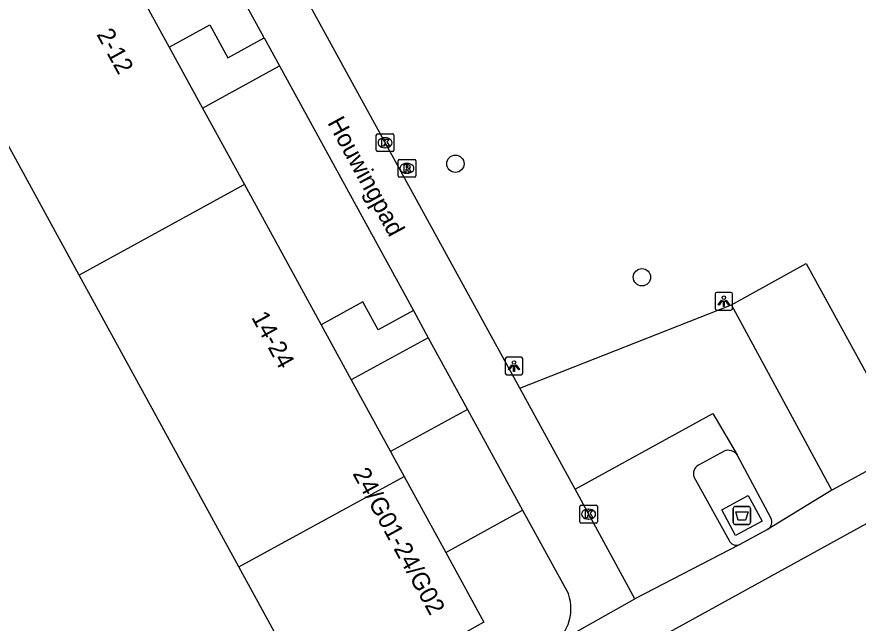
# Model space of a CAD drawing. Extents: x 158087 to 159494, y 382905 to 383981.
# Drawn here: x 159127.71 to 159175.31, y 383410.72 to 383445 of the extents above; entities that cross this region are included whole.
import ezdxf

# ---------------------------------------------------------------- set-up
doc = ezdxf.new("R2010")
doc.units = 0
for name, color, linetype in [('IMGEO_Afval_apart_plaats', 7, 'Continuous'), ('IMGEO_Boom', 7, 'Continuous'), ('IMGEO_Kolk', 7, 'Continuous'), ('IMGEO_Lichtpunt', 7, 'Continuous'), ('IMGEO_Openbare_ruimte_label', 7, 'Continuous'), ('IMGEO_Pand', 7, 'Continuous'), ('IMGEO_Pand_nummerreeks', 7, 'Continuous'), ('IMGEO_Parkeervlak_open', 7, 'Continuous'), ('IMGEO_Rijbaan_lokaal_open', 7, 'Continuous'), ('IMGEO_Rioolput', 7, 'Continuous'), ('IMGEO_Voetpad_gesloten', 7, 'Continuous'), ('IMGEO_Voetpad_open', 7, 'Continuous')]:
    doc.layers.add(name, color=color, linetype=linetype)

msp = doc.modelspace()

# ---------------------------------------------------------------- linework, layer by layer
at = {"layer": 'IMGEO_Afval_apart_plaats'}
for p, q in [((159168.238, 383416.406), (159168.238, 383417.206)), ((159168.238, 383417.206), (159168.238, 383416.406)), ((159168.338, 383417.306), (159169.128, 383417.306)), ((159169.128, 383417.306), (159168.338, 383417.306)), ((159169.228, 383417.206), (159169.228, 383416.406)), ((159169.228, 383416.406), (159169.228, 383417.206)), ((159169.128, 383416.306), (159168.338, 383416.306)), ((159168.338, 383416.306), (159169.128, 383416.306))]:
    msp.add_line(p, q, dxfattribs=at)
msp.add_lwpolyline([(159168.381, 383417.02), (159169.085, 383417.02), (159168.936, 383416.55), (159168.53, 383416.55), (159168.381, 383417.02)], dxfattribs=at)
for centre, start, end in [((159168.338, 383417.206), 90, 180), ((159168.338, 383417.206), 90, 180), ((159169.128, 383417.206), 0, 90), ((159169.128, 383417.206), 360, 90), ((159168.338, 383416.406), 180, 270), ((159168.338, 383416.406), 180, 270), ((159169.128, 383416.406), 270, 0), ((159169.128, 383416.406), 270, 0)]:
    msp.add_arc(centre, 0.1, start, end, dxfattribs=at)
at = {"layer": 'IMGEO_Boom'}
for centre in [(159152.525, 383436.688), (159163.079, 383430.278)]:
    msp.add_circle(centre, 0.489, dxfattribs=at)
at = {"layer": 'IMGEO_Kolk'}
for p, q in [((159148.047, 383437.452), (159148.047, 383438.304)), ((159148.122, 383438.378), (159148.974, 383438.378)), ((159149.048, 383438.304), (159149.048, 383437.452)), ((159148.535, 383438.158), (159148.56, 383438.158)), ((159148.974, 383437.378), (159148.122, 383437.378)), ((159148.558, 383437.598), (159148.533, 383437.598)), ((159159.632, 383417.382), (159160.484, 383417.382)), ((159159.557, 383416.456), (159159.557, 383417.308)), ((159160.045, 383417.162), (159160.07, 383417.162)), ((159160.558, 383417.308), (159160.558, 383416.456)), ((159160.484, 383416.382), (159159.632, 383416.382)), ((159160.068, 383416.602), (159160.043, 383416.602))]:
    msp.add_line(p, q, dxfattribs=at)
for points in [[(159148.047, 383437.452), (159148.047, 383438.304)], [(159148.122, 383438.378), (159148.974, 383438.378)], [(159149.048, 383438.304), (159149.048, 383437.452)], [(159148.368, 383438.078), (159148.491, 383438.078), (159148.491, 383437.927), (159148.621, 383438.078), (159148.785, 383438.078), (159148.639, 383437.927), (159148.792, 383437.678), (159148.64, 383437.678), (159148.555, 383437.842), (159148.491, 383437.775), (159148.491, 383437.678), (159148.368, 383437.678), (159148.368, 383438.078)], [(159148.974, 383437.378), (159148.122, 383437.378)], [(159159.632, 383417.382), (159160.484, 383417.382)], [(159159.557, 383416.456), (159159.557, 383417.308)], [(159159.878, 383417.082), (159160.001, 383417.082), (159160.001, 383416.931), (159160.131, 383417.082), (159160.295, 383417.082), (159160.149, 383416.931), (159160.302, 383416.682), (159160.15, 383416.682), (159160.065, 383416.846), (159160.001, 383416.779), (159160.001, 383416.682), (159159.878, 383416.682), (159159.878, 383417.082)], [(159160.558, 383417.308), (159160.558, 383416.456)], [(159160.484, 383416.382), (159159.632, 383416.382)]]:
    msp.add_lwpolyline(points, dxfattribs=at)
for centre, start, end in [((159148.124, 383438.302), 91.552, 178.448), ((159148.124, 383438.302), 91.552, 178.448), ((159148.972, 383438.302), 1.552, 88.448), ((159148.972, 383438.302), 1.552, 88.448), ((159148.124, 383437.454), 181.552, 268.448), ((159148.124, 383437.454), 181.552, 268.448), ((159148.972, 383437.454), 271.552, 358.448), ((159148.972, 383437.454), 271.552, 358.448), ((159159.634, 383417.306), 91.552, 178.448), ((159159.634, 383417.306), 91.552, 178.448), ((159160.482, 383417.306), 1.552, 88.448), ((159160.482, 383417.306), 1.552, 88.448), ((159159.634, 383416.458), 181.552, 268.448), ((159159.634, 383416.458), 181.552, 268.448), ((159160.482, 383416.458), 271.552, 358.448), ((159160.482, 383416.458), 271.552, 358.448)]:
    msp.add_arc(centre, 0.0765, start, end, dxfattribs=at)
for centre, major_axis, ratio, start_param, end_param in [((159148.534, 383437.878), (-0.387, 0.002), 0.722429, 4.712389, 7.853982), ((159148.559, 383437.878), (-0.39, 0.002), 0.717154, 1.570796, 4.712389), ((159160.044, 383416.882), (-0.387, 0.002), 0.722429, 4.712389, 7.853982), ((159160.069, 383416.882), (-0.39, 0.002), 0.717154, 1.570796, 4.712389)]:
    msp.add_ellipse(centre, major_axis=major_axis, ratio=ratio, start_param=start_param, end_param=end_param, dxfattribs=at)
at = {"layer": 'IMGEO_Lichtpunt'}
for p, q in [((159167.213, 383429.323), (159167.213, 383428.516)), ((159167.213, 383429.323), (159167.213, 383428.516)), ((159168.115, 383429.418), (159167.307, 383429.418)), ((159168.115, 383429.418), (159167.307, 383429.418)), ((159168.209, 383428.516), (159168.209, 383429.323)), ((159168.209, 383428.516), (159168.209, 383429.323)), ((159167.307, 383428.422), (159168.115, 383428.422)), ((159167.307, 383428.422), (159168.115, 383428.422)), ((159155.342, 383425.661), (159155.342, 383424.854)), ((159155.342, 383425.661), (159155.342, 383424.854)), ((159156.244, 383425.756), (159155.436, 383425.756)), ((159156.244, 383425.756), (159155.436, 383425.756)), ((159156.338, 383424.854), (159156.338, 383425.661)), ((159156.338, 383424.854), (159156.338, 383425.661)), ((159155.436, 383424.76), (159156.244, 383424.76)), ((159155.436, 383424.76), (159156.244, 383424.76))]:
    msp.add_line(p, q, dxfattribs=at)
for points in [[(159167.587, 383428.987), (159167.626, 383428.959), (159167.438, 383428.697), (159167.4, 383428.724), (159167.587, 383428.987)], [(159167.689, 383428.939), (159167.736, 383428.939), (159167.736, 383428.617), (159167.689, 383428.617), (159167.689, 383428.939)], [(159167.799, 383428.959), (159167.837, 383428.986), (159168.024, 383428.724), (159167.985, 383428.696), (159167.799, 383428.959)], [(159155.716, 383425.325), (159155.755, 383425.297), (159155.567, 383425.035), (159155.529, 383425.062), (159155.716, 383425.325)], [(159155.818, 383425.277), (159155.865, 383425.277), (159155.865, 383424.955), (159155.818, 383424.955), (159155.818, 383425.277)], [(159155.928, 383425.297), (159155.966, 383425.324), (159156.153, 383425.062), (159156.114, 383425.034), (159155.928, 383425.297)]]:
    msp.add_lwpolyline(points, dxfattribs=at)
for centre in [(159167.712, 383429.121), (159155.841, 383425.459)]:
    msp.add_circle(centre, 0.0994, dxfattribs=at)
for centre, start, end in [((159167.307, 383429.323), 90, 180), ((159167.307, 383429.323), 90, 180), ((159168.115, 383429.323), 0, 90), ((159168.115, 383429.323), 0, 90), ((159167.307, 383428.516), 180, 270), ((159167.307, 383428.516), 180, 270), ((159168.115, 383428.516), 270, 0), ((159168.115, 383428.516), 270, 360), ((159155.436, 383425.661), 90, 180), ((159155.436, 383425.661), 90, 180), ((159156.244, 383425.661), 0, 90), ((159156.244, 383425.661), 0, 90), ((159155.436, 383424.854), 180, 270), ((159155.436, 383424.854), 180, 270), ((159156.244, 383424.854), 270, 0), ((159156.244, 383424.854), 270, 360)]:
    msp.add_arc(centre, 0.0946, start, end, dxfattribs=at)
at = {"layer": 'IMGEO_Pand'}
for points in [[(159131.585, 383451.958), (159136.338, 383443.277)], [(159131.242, 383430.394), (159122.237, 383446.84)], [(159136.338, 383443.277), (159138.22, 383439.84)], [(159138.22, 383439.84), (159140.59, 383435.512)], [(159140.59, 383435.512), (159131.242, 383430.394)], [(159140.59, 383435.512), (159144.929, 383427.588)], [(159140.275, 383413.897), (159131.242, 383430.394)], [(159144.929, 383427.588), (159146.633, 383424.477)], [(159146.633, 383424.477), (159148.857, 383420.415)], [(159148.857, 383420.415), (159149.623, 383419.016)], [(159140.275, 383413.897), (159149.623, 383419.016)], [(159149.623, 383419.016), (159151.975, 383414.722)], [(159151.975, 383414.722), (159154.138, 383410.771), (159151.654, 383409.394)], [(159147.597, 383407.145), (159144.816, 383405.603), (159140.275, 383413.897)]]:
    msp.add_lwpolyline(points, dxfattribs=at)
at = {"layer": 'IMGEO_Parkeervlak_open'}
msp.add_lwpolyline([(159168.147, 383428.719), (159172.369, 383431.043), (159178.126, 383420.58)], dxfattribs=at)
at = {"layer": 'IMGEO_Rijbaan_lokaal_open'}
for points in [[(159086.641, 383367.527), (159088.92, 383368.773), (159100.897, 383375.295), (159115.499, 383383.237), (159133.419, 383393.006), (159145.569, 383399.789), (159157.026, 383406.034), (159179.346, 383418.308), (159202.714, 383431.101), (159207.491, 383433.7)], [(159156.179, 383424), (159168.147, 383428.719)], [(159173.816, 383418.232), (159168.147, 383428.719)], [(159159.299, 383418.29), (159156.179, 383424)], [(159159.299, 383418.29), (159167.087, 383422.576), (159168.47, 383420.23)], [(159170.372, 383416.668), (159168.47, 383420.23)], [(159173.816, 383418.232), (159170.189, 383416.01)]]:
    msp.add_lwpolyline(points, dxfattribs=at)
msp.add_arc((159169.904, 383416.444), 0.519, 303.335, 25.5808, dxfattribs=at)
at = {"layer": 'IMGEO_Rioolput'}
for p, q in [((159149.279, 383436.006), (159149.279, 383436.858)), ((159149.354, 383436.932), (159150.206, 383436.932)), ((159150.28, 383436.858), (159150.28, 383436.006)), ((159149.767, 383436.712), (159149.792, 383436.712)), ((159150.206, 383435.932), (159149.354, 383435.932)), ((159149.79, 383436.152), (159149.765, 383436.152))]:
    msp.add_line(p, q, dxfattribs=at)
for points in [[(159149.279, 383436.006), (159149.279, 383436.858)], [(159149.354, 383436.932), (159150.206, 383436.932)], [(159150.28, 383436.858), (159150.28, 383436.006)], [(159149.868, 383436.63), (159149.616, 383436.632), (159149.616, 383436.232)], [(159149.616, 383436.232), (159149.74, 383436.232), (159149.74, 383436.394), (159149.751, 383436.394)], [(159149.794, 383436.551), (159149.74, 383436.551), (159149.74, 383436.47)], [(159149.74, 383436.47), (159149.792, 383436.47)], [(159150.206, 383435.932), (159149.354, 383435.932)], [(159149.798, 383436.365), (159149.869, 383436.232), (159150.009, 383436.232), (159149.944, 383436.358)]]:
    msp.add_lwpolyline(points, dxfattribs=at)
for centre, radius, start, end in [((159149.356, 383436.856), 0.0765, 91.552, 178.448), ((159149.356, 383436.856), 0.0765, 91.552, 178.448), ((159150.204, 383436.856), 0.0765, 1.552, 88.448), ((159150.204, 383436.856), 0.0765, 1.552, 88.448), ((159149.75, 383436.341), 0.0533, 26.0293, 88.6989), ((159149.776, 383436.659), 0.19, 274.7715, 282.9687), ((159149.8, 383436.455), 0.0964, 77.0061, 93.1865), ((159149.814, 383436.512), 0.0378, 276.6634, 79.6772), ((159149.867, 383436.52), 0.109, 350.3612, 89.416), ((159149.865, 383436.52), 0.112, 277.5842, 350.9817), ((159149.849, 383436.305), 0.108, 29.5134, 73.7905), ((159149.356, 383436.008), 0.0765, 181.552, 268.448), ((159149.356, 383436.008), 0.0765, 181.552, 268.448), ((159150.204, 383436.008), 0.0765, 271.552, 358.448), ((159150.204, 383436.008), 0.0765, 271.552, 358.448)]:
    msp.add_arc(centre, radius, start, end, dxfattribs=at)
for centre, major_axis, ratio, start_param, end_param in [((159149.766, 383436.432), (-0.387, 0.002), 0.722429, 4.712389, 7.853982), ((159149.791, 383436.432), (-0.39, 0.002), 0.717154, 1.570796, 4.712389)]:
    msp.add_ellipse(centre, major_axis=major_axis, ratio=ratio, start_param=start_param, end_param=end_param, dxfattribs=at)
at = {"layer": 'IMGEO_Voetpad_gesloten'}
msp.add_lwpolyline([(159169.874, 383416.487), (159168.378, 383415.675), (159167.591, 383417.125), (159169.087, 383417.937), (159169.874, 383416.487)], dxfattribs=at)
at = {"layer": 'IMGEO_Voetpad_open'}
for points in [[(159156.179, 383424), (159138.685, 383455.867)], [(159141.704, 383443.807), (159135.937, 383454.341)], [(159136.338, 383443.277), (159138.64, 383444.537), (159139.654, 383442.685), (159141.704, 383443.807)], [(159141.704, 383443.807), (159142.571, 383442.223)], [(159138.22, 383439.84), (159142.571, 383442.223)], [(159142.571, 383442.223), (159150.147, 383428.386)], [(159150.147, 383428.386), (159148.152, 383427.294), (159147.285, 383428.878), (159144.929, 383427.588)], [(159150.147, 383428.386), (159150.983, 383426.859)], [(159150.983, 383426.859), (159146.633, 383424.477)], [(159150.983, 383426.859), (159153.207, 383422.797)], [(159153.207, 383422.797), (159148.857, 383420.415)], [(159153.207, 383422.797), (159156.324, 383417.103)], [(159167.729, 383420.441), (159166.27, 383419.657)], [(159178.126, 383420.58), (159173.816, 383418.232)], [(159166.023, 383418.988), (159168.006, 383415.402)], [(159162.679, 383412.103), (159159.299, 383418.29)], [(159151.975, 383414.722), (159156.324, 383417.103)], [(159156.324, 383417.103), (159158.914, 383412.372)], [(159170.189, 383416.01), (159168.585, 383415.15)], [(159168.585, 383415.15), (159162.679, 383412.103)], [(159157.76, 383409.363), (159157.93, 383409.428), (159162.679, 383412.103)]]:
    msp.add_lwpolyline(points, dxfattribs=at)
for centre, radius, start, end in [((159167.973, 383419.893), 0.6, 34.1871, 114.0243), ((159166.542, 383419.177), 0.552, 119.4814, 199.9895), ((159168.427, 383415.579), 0.457, 202.8071, 290.1524), ((159156.616, 383411.527), 2.448, 297.8552, 20.1795)]:
    msp.add_arc(centre, radius, start, end, dxfattribs=at)

# ---------------------------------------------------------------- texts
at = {"layer": 'IMGEO_Openbare_ruimte_label'}
msp.add_text('Houwingpad', height=1, rotation=298.5647, dxfattribs=at).set_placement((159145.263, 383439.016))
at = {"layer": 'IMGEO_Pand_nummerreeks'}
for s, p in [('2-12', (159132.198, 383444.01)), ('14-24', (159140.955, 383428.017)), ('24/G01-24/G02', (159146.685, 383419.177))]:
    msp.add_text(s, height=1, rotation=298.705, dxfattribs=at).set_placement(p)

doc.saveas('drawing.dxf')
